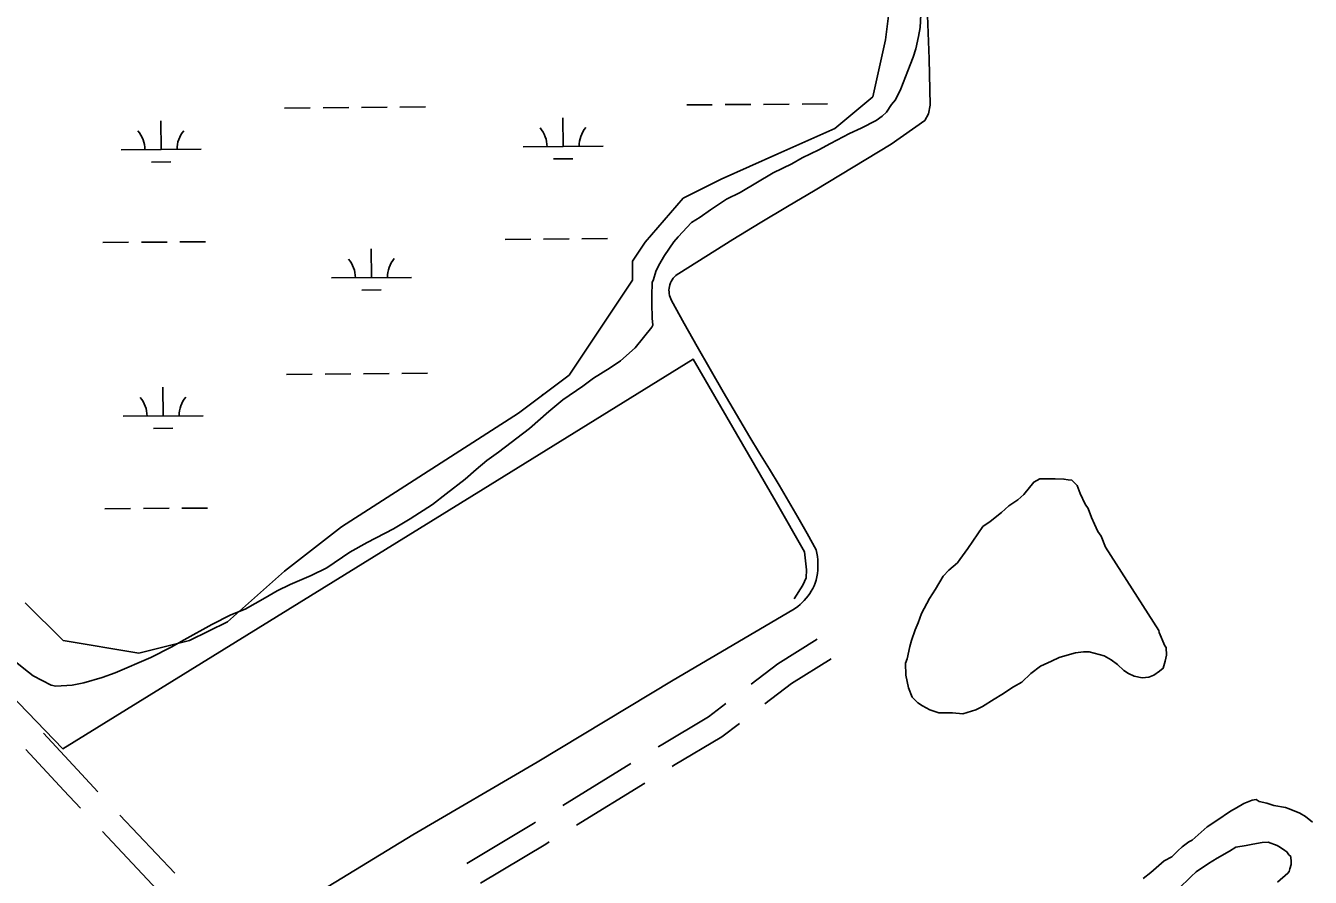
# Model space of a CAD drawing. Extents: x 3540316 to 3578335, y 553172 to 578787.
# Drawn here: x 3556522 to 3558126, y 572773 to 573836 of the extents above; entities that cross this region are included whole.
import ezdxf

# ---------------------------------------------------------------- set-up
doc = ezdxf.new("R2010")
doc.units = 0
for name, color, linetype in [('V-DTCH-CNTR', 7, 'Continuous'), ('V-ROAD-CNTR', 7, 'Continuous'), ('V-SITE-VEGE', 7, 'Continuous'), ('V-TOPO-SHOR', 7, 'Continuous'), ('V-WETL-SWMP', 7, 'Continuous')]:
    doc.layers.add(name, color=color, linetype=linetype)

msp = doc.modelspace()

# ---------------------------------------------------------------- linework, layer by layer
at = {"layer": 'V-DTCH-CNTR'}
msp.add_lwpolyline([(3556835.8, 572722.2), (3557005.3, 572825.7), (3557160.7, 572916.5), (3557330.5, 573019), (3557479.8, 573106.8), (3557482.9, 573108.8), (3557485.9, 573111), (3557488.7, 573113.3), (3557491.4, 573115.8), (3557494, 573118.5), (3557496.5, 573121.2), (3557498.8, 573124.2), (3557500.9, 573127.2), (3557502.8, 573130.3), (3557504.6, 573133.6), (3557506.2, 573136.9), (3557507.6, 573140.3), (3557508.8, 573143.8), (3557509.7, 573148), (3557510.4, 573152.2), (3557510.8, 573156.4), (3557511, 573160.6), (3557511.1, 573164.9), (3557510.8, 573169.1), (3557510.4, 573173.3), (3557509.7, 573177.5), (3557508.9, 573181.7), (3557497.5, 573202.1), (3557486, 573222.4), (3557474.3, 573242.6), (3557462.5, 573262.7), (3557450.4, 573282.7), (3557438.3, 573302.6), (3557425.9, 573322.4), (3557409.2, 573350.6), (3557392.7, 573378.9), (3557376.4, 573407.3), (3557360.2, 573435.8), (3557344.2, 573464.4), (3557328.4, 573493.1), (3557327.3, 573495.1), (3557326.5, 573497.2), (3557325.9, 573499.4), (3557325.4, 573501.7), (3557325.2, 573503.9), (3557325.1, 573506.2), (3557325.3, 573508.5), (3557325.7, 573510.7), (3557326.3, 573512.9), (3557327.1, 573515.1), (3557328, 573517.1), (3557329.2, 573519.1), (3557330.5, 573521), (3557332, 573522.7), (3557333.7, 573524.3), (3557335.5, 573525.7), (3557337.4, 573526.9), (3557371.1, 573548.2), (3557405, 573569.2), (3557439, 573590), (3557473.1, 573610.6), (3557507.4, 573631), (3557602.4, 573688.4), (3557644.5, 573718), (3557649.1, 573726.3), (3557651.3, 573737), (3557650, 573794.9), (3557647.3, 573859.9)], dxfattribs=at)
at = {"layer": 'V-ROAD-CNTR'}
for p, q in [((3557192.5, 572862.5), (3557277.7, 572914.8)), ((3557209.7, 572837.8), (3557294.9, 572890.2))]:
    msp.add_line(p, q, dxfattribs=at)
for points in [[(3557427.7, 573013.9), (3557460.9, 573039.3), (3557510.3, 573070)], [(3557444.8, 572989.3), (3557477.9, 573014.6), (3557527.5, 573045.4)], [(3557311.8, 572935.8), (3557315.2, 572937.9), (3557374.4, 572973.2), (3557395.9, 572989.6)], [(3557329, 572911.1), (3557330.8, 572912.2), (3557391.2, 572948.3), (3557413.1, 572965)], [(3556612.2, 572879.6), (3556591.7, 572901.5), (3556544.3, 572952.8)], [(3556590.4, 572859.1), (3556569.7, 572881), (3556522.3, 572932.5)], [(3556708.2, 572777.7), (3556639.7, 572850.5)], [(3556686.4, 572757.1), (3556617.8, 572830)], [(3557072.8, 572789.9), (3557155.8, 572839.9), (3557158.4, 572841.5)], [(3557090, 572765.2), (3557171.3, 572814.2), (3557175.6, 572816.9)]]:
    msp.add_lwpolyline(points, dxfattribs=at)
at = {"layer": 'V-SITE-VEGE'}
for p, q in [((3557639.6, 573850.3), (3557638.7, 573834)), ((3557636.7, 573823), (3557633.1, 573807.7)), ((3557638.7, 573834), (3557636.7, 573823)), ((3557633.1, 573807.7), (3557629.9, 573797.2)), ((3557629.9, 573797.2), (3557626.3, 573787.4)), ((3557626.3, 573787.4), (3557614.7, 573757.7)), ((3557607.8, 573744), (3557602.9, 573737.9)), ((3557614.7, 573757.7), (3557607.8, 573744)), ((3557596.5, 573728.5), (3557591.1, 573723.5)), ((3557602.9, 573737.9), (3557596.5, 573728.5)), ((3557583.6, 573717.9), (3557565.1, 573708.4)), ((3557591.1, 573723.5), (3557583.6, 573717.9)), ((3557550.5, 573701.6), (3557526.6, 573689.3)), ((3557565.1, 573708.4), (3557550.5, 573701.6)), ((3557512, 573681.4), (3557491.4, 573671.3)), ((3557526.6, 573689.3), (3557512, 573681.4)), ((3557478.4, 573664), (3557455.1, 573652.8)), ((3557491.4, 573671.3), (3557478.4, 573664)), ((3557455.1, 573652.8), (3557413.9, 573628.2)), ((3557397.1, 573619.7), (3557377.1, 573606.3)), ((3557413.9, 573628.2), (3557397.1, 573619.7)), ((3557377.1, 573606.3), (3557364.1, 573597.4)), ((3557353.3, 573590.7), (3557336.6, 573572.5)), ((3557364.1, 573597.4), (3557353.3, 573590.7)), ((3557336.6, 573572.5), (3557331.2, 573566.4)), ((3557331.2, 573566.4), (3557319.5, 573549.3)), ((3557312.5, 573537.2), (3557308.8, 573529.5)), ((3557319.5, 573549.3), (3557312.5, 573537.2)), ((3557305.7, 573519.6), (3557304.1, 573515.8)), ((3557308.8, 573529.5), (3557305.7, 573519.6)), ((3557304.2, 573510.3), (3557303.7, 573504.3)), ((3557303.7, 573504.3), (3557303.9, 573489.5)), ((3557304.1, 573515.8), (3557304.2, 573510.3)), ((3557303.9, 573489.5), (3557304.2, 573471)), ((3557304.2, 573471), (3557304.9, 573462.2)), ((3557303.8, 573460), (3557282.9, 573434.1)), ((3557304.9, 573462.2), (3557303.8, 573460)), ((3557282.9, 573434.1), (3557264.5, 573418)), ((3557251.6, 573409.1), (3557231, 573396.2)), ((3557264.5, 573418), (3557251.6, 573409.1)), ((3557231, 573396.2), (3557217.5, 573386.2)), ((3557217.5, 573386.2), (3557192.6, 573368.9)), ((3557192.6, 573368.9), (3557175.3, 573354.5)), ((3557175.3, 573354.5), (3557151.1, 573333.4)), ((3557151.1, 573333.4), (3557112.2, 573303.9)), ((3557112.2, 573303.9), (3557097.6, 573293.3)), ((3557084.6, 573282.2), (3557070.6, 573270)), ((3557097.6, 573293.3), (3557084.6, 573282.2)), ((3557070.6, 573270), (3557046.8, 573251.6)), ((3557046.8, 573251.6), (3557030.1, 573238.3)), ((3557030.1, 573238.3), (3557001.9, 573220.4)), ((3557001.9, 573220.4), (3556981.4, 573208.1)), ((3556981.4, 573208.1), (3556948.3, 573190.7)), ((3556948.3, 573190.7), (3556926.6, 573178.9)), ((3556926.6, 573178.9), (3556898, 573159.4)), ((3556878.4, 573149.8), (3556852.4, 573138.6)), ((3556898, 573159.4), (3556878.4, 573149.8)), ((3556852.4, 573138.6), (3556836.1, 573130.7)), ((3556821, 573121.7), (3556796, 573107.7)), ((3556836.1, 573130.7), (3556821, 573121.7)), ((3556796, 573107.7), (3556778.1, 573100.4)), ((3556754.3, 573088.6), (3556720.1, 573069.5)), ((3556778.1, 573100.4), (3556754.3, 573088.6)), ((3556720.1, 573069.5), (3556703.9, 573060)), ((3556703.9, 573060), (3556678.4, 573047.1)), ((3556525.8, 573029.1), (3556509.2, 573041.9)), ((3556678.4, 573047.1), (3556633.9, 573027.9)), ((3556531.3, 573024.2), (3556525.8, 573029.1)), ((3556553.8, 573012.5), (3556531.3, 573024.2)), ((3556617.6, 573022.2), (3556594.7, 573015.8)), ((3556633.9, 573027.9), (3556617.6, 573022.2)), ((3556559.9, 573011.5), (3556553.8, 573012.5)), ((3556580, 573012.9), (3556559.9, 573011.5)), ((3556594.7, 573015.8), (3556580, 573012.9))]:
    msp.add_line(p, q, dxfattribs=at)
msp.add_lwpolyline([(3557870.2, 573185.2), (3557936.6, 573080.8), (3557937.2, 573078.6), (3557944, 573061.8), (3557945.7, 573059.6), (3557946.3, 573050.3), (3557944.3, 573042.7), (3557942.2, 573033.9), (3557937.3, 573030), (3557930.3, 573025), (3557924.3, 573022.7), (3557915.6, 573022), (3557905.8, 573024.1), (3557898.6, 573027.3), (3557893.1, 573031), (3557884.8, 573038.5), (3557877.1, 573044.4), (3557868.3, 573049.2), (3557862.2, 573050.8), (3557849.6, 573054.4), (3557842.5, 573054.3), (3557832.7, 573053.1), (3557825.1, 573050.8), (3557812, 573047.3), (3557802.8, 573042.8), (3557788.7, 573036.6), (3557776.8, 573027.2), (3557765.5, 573016.6), (3557755.2, 573010.5), (3557740.6, 573001), (3557730.9, 572995.4), (3557716.3, 572985.9), (3557708.1, 572982), (3557691.8, 572976.8), (3557679.2, 572978.3), (3557661.8, 572978), (3557650.8, 572981.7), (3557641.4, 572987), (3557635.9, 572990.8), (3557628.7, 572997.8), (3557624.2, 573009.2), (3557620.7, 573025), (3557620.5, 573040.2), (3557622.6, 573045.7), (3557625.6, 573061.1), (3557627.7, 573068.7), (3557632.4, 573081.9), (3557636.1, 573090.7), (3557640.3, 573102.2), (3557643.5, 573108.3), (3557650.5, 573120.9), (3557657.9, 573132.5), (3557667.5, 573149), (3557674.5, 573156.2), (3557685.3, 573165.7), (3557688, 573169.5), (3557698.2, 573183.3), (3557716.9, 573210.9), (3557726.1, 573217), (3557740.1, 573228.2), (3557749.3, 573236.5), (3557760.7, 573244.3), (3557768.2, 573250.9), (3557780.5, 573266.4), (3557788.1, 573270.3), (3557807.2, 573270.6), (3557818.2, 573270.2), (3557823.6, 573269.2), (3557828, 573268.7), (3557834.7, 573262.3), (3557838.6, 573251.9), (3557844.8, 573238.9), (3557848.2, 573233.5), (3557852.7, 573222.1), (3557856.1, 573214), (3557860.6, 573204.7), (3557864.5, 573198.8)], close=True, dxfattribs=at)
for points in [[(3557917, 572771.4), (3557926.7, 572778.7), (3557943.4, 572793.1), (3557952.7, 572798.1), (3557960.2, 572805.9), (3557965.6, 572810.9), (3557974.2, 572817), (3557978, 572819.2), (3557996.9, 572835.9), (3558008.8, 572843.7), (3558026.1, 572855.4), (3558033.7, 572859.3), (3558042.9, 572864.9), (3558046.7, 572866.6), (3558053.2, 572868.9), (3558058.1, 572870.1), (3558062, 572867.4), (3558071.3, 572865.3), (3558080.1, 572862.2), (3558094.9, 572859.7), (3558099.2, 572858.1), (3558112.4, 572852.8), (3558119.6, 572848.6), (3558128.4, 572841.6)], [(3558084.7, 572766.7), (3558097.7, 572777.8), (3558099.3, 572780), (3558100.3, 572783.3), (3558101.9, 572788.8), (3558101.8, 572791.5), (3558101.2, 572798.6), (3558099, 572800.8), (3558096.2, 572804.5), (3558094, 572806.1), (3558088.5, 572809.9), (3558084.1, 572812.6), (3558073.1, 572816.8), (3558065.4, 572816.1), (3558054, 572814.3), (3558045.8, 572812.6), (3558032.8, 572810.2), (3558024.6, 572805.2), (3558009.5, 572796.8), (3557998.6, 572790), (3557983, 572779.4), (3557977, 572773.9), (3557960.9, 572757.8)]]:
    msp.add_lwpolyline(points, dxfattribs=at)
at = {"layer": 'V-TOPO-SHOR'}
msp.add_lwpolyline([(3557481.4, 573120.5), (3557492, 573137.5), (3557496.4, 573146.6), (3557496.7, 573156.6), (3557494.1, 573179.2), (3557458.8, 573241.3), (3557355.2, 573420), (3557093, 573257.6), (3556568.6, 572933.3), (3556326.6, 573183.9), (3556092.2, 573439.2), (3556054.8, 573481.3), (3556051.1, 573488.1), (3556051.5, 573495.8), (3556080.3, 573545.2), (3556126.9, 573588), (3556147.4, 573613.7), (3556149.5, 573622.4), (3556147.2, 573628.7), (3556130.4, 573659.3)], dxfattribs=at)
at = {"layer": 'V-WETL-SWMP'}
for p, q in [((3557603.4, 573881.8), (3557595.5, 573818.6)), ((3557595.5, 573818.6), (3557579.7, 573747.5)), ((3557579.7, 573747.5), (3557532.3, 573708)), ((3556845.3, 573733.5), (3556877.3, 573733.8)), ((3556893.3, 573733.9), (3556925.3, 573734.2)), ((3556941.3, 573734.3), (3556973.3, 573734.5)), ((3556989.3, 573734.6), (3557021.3, 573734.9)), ((3557347.2, 573737.4), (3557379.2, 573737.7)), ((3557395.2, 573737.8), (3557427.2, 573738)), ((3557443.2, 573738.1), (3557475.2, 573738.4)), ((3557491.2, 573738.5), (3557523.2, 573738.8)), ((3556691.1, 573681.6), (3556690.8, 573717.6)), ((3557193, 573685.5), (3557192.7, 573721.5)), ((3557532.3, 573708), (3557461.2, 573676.4)), ((3556641.1, 573681.2), (3556741.1, 573682)), ((3557143, 573685.1), (3557243, 573685.9)), ((3556679.2, 573666.1), (3556703.2, 573666.3)), ((3557181.1, 573670), (3557205.1, 573670.1)), ((3557461.2, 573676.4), (3557390.1, 573644.8)), ((3557390.1, 573644.8), (3557342.7, 573621.1)), ((3557342.7, 573621.1), (3557295.3, 573565.9)), ((3556714.6, 573566.4), (3556746.6, 573566.6)), ((3557120.5, 573569.5), (3557152.5, 573569.7)), ((3557168.5, 573569.8), (3557200.5, 573570.1)), ((3557216.5, 573570.2), (3557248.5, 573570.5)), ((3556618.6, 573565.6), (3556650.6, 573565.9)), ((3556666.6, 573566), (3556698.6, 573566.2)), ((3556953.8, 573521.8), (3556953.5, 573557.8)), ((3557295.3, 573565.9), (3557279.6, 573542.2)), ((3557279.6, 573542.2), (3557279.6, 573518.5)), ((3556903.8, 573521.4), (3557003.8, 573522.1)), ((3557279.6, 573518.5), (3557248, 573471.1)), ((3556941.9, 573506.2), (3556965.9, 573506.4)), ((3557248, 573471.1), (3557200.6, 573400)), ((3556847.8, 573400.9), (3556879.8, 573401.1)), ((3556895.8, 573401.2), (3556927.8, 573401.5)), ((3556943.8, 573401.6), (3556975.8, 573401.9)), ((3556991.8, 573402), (3557023.8, 573402.2)), ((3557200.6, 573400), (3557137.4, 573352.6)), ((3556693.7, 573348.9), (3556693.4, 573384.9)), ((3556643.7, 573348.6), (3556743.7, 573349.3)), ((3557137.4, 573352.6), (3556916.3, 573210.5)), ((3556681.8, 573333.4), (3556705.8, 573333.6)), ((3556621.1, 573232.9), (3556653.1, 573233.2)), ((3556669.1, 573233.3), (3556701.1, 573233.6)), ((3556717.1, 573233.7), (3556749.1, 573233.9)), ((3556916.3, 573210.5), (3556845.2, 573155.2)), ((3556845.2, 573155.2), (3556774.1, 573092)), ((3556568.8, 573068.3), (3556521.4, 573115.7)), ((3556774.1, 573092), (3556726.7, 573068.3)), ((3556663.5, 573052.5), (3556568.8, 573068.3)), ((3556726.7, 573068.3), (3556663.5, 573052.5))]:
    msp.add_line(p, q, dxfattribs=at)
for centre, start, end in [((3556635.8, 573681.7), 359.6699, 41.2135), ((3556746.3, 573682.5), 139.6699, 181.2135), ((3557137.7, 573685.5), 359.6699, 41.2135), ((3557248.2, 573686.4), 139.6699, 181.2135), ((3556898.5, 573521.8), 359.6699, 41.2135), ((3557009, 573522.7), 139.6699, 181.2135), ((3557140.3, 573352.9), 39.4029, 41.2135), ((3556638.4, 573349), 359.6699, 41.2135), ((3556748.9, 573349.8), 139.6699, 181.2135)]:
    msp.add_arc(centre, 35.2, start, end, dxfattribs=at)

doc.saveas('drawing.dxf')
